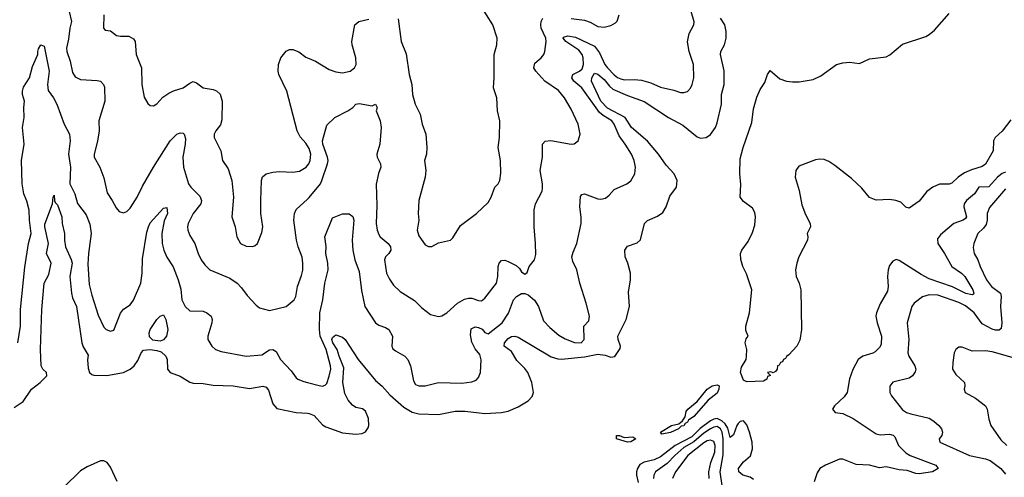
# Model space of a CAD drawing. Header units: inches. Extents: x 2001573 to 2220545, y 644482 to 846830.
# Tile 443 of 656: x 2088263 to 2094203, y 800958 to 803721. Entities that reach past the tile are written whole.
import ezdxf

# ---------------------------------------------------------------- set-up
doc = ezdxf.new("R2010")
doc.units = ezdxf.units.IN
doc.header["$MEASUREMENT"] = 0
doc.layers.add('C0880', color=7, linetype='Continuous')
doc.layers.add('C0890', color=7, linetype='Continuous')

msp = doc.modelspace()

# ---------------------------------------------------------------- linework, layer by layer
at = {"layer": 'C0880', "color": 5}
for points, elevation in [([(2088561.3, 803770), (2088575, 803710), (2088564.4, 803670), (2088557.2, 803602.8), (2088545.8, 803550), (2088547.8, 803530), (2088567, 803470), (2088582, 803402), (2088596.9, 803376.9), (2088630, 803359.7), (2088730, 803353.8), (2088750, 803348.9), (2088767.8, 803330), (2088774.5, 803314.5), (2088777.3, 803230), (2088739.6, 803110), (2088741.2, 803050), (2088731.9, 802988.1), (2088712.9, 802910), (2088712.9, 802890), (2088746, 802830), (2088770, 802766.8), (2088790, 802676.3), (2088820.9, 802630), (2088844, 802584), (2088862.8, 802562.8), (2088890, 802554.9), (2088910, 802562.6), (2088930, 802583.1), (2088972.2, 802650), (2089004.2, 802715.8), (2089069.8, 802830), (2089170, 802989), (2089210, 803030.2), (2089230, 803037.7), (2089250, 803034.9), (2089255.8, 803030), (2089263.2, 803003.2), (2089261.7, 802970), (2089246.1, 802890), (2089250.8, 802830.8), (2089280.7, 802730), (2089294.9, 802710), (2089350, 802654.6), (2089359.7, 802630), (2089356.5, 802610), (2089310.2, 802550), (2089279.6, 802490), (2089274.9, 802470), (2089277.3, 802450), (2089290, 802418), (2089319.6, 802370), (2089339.2, 802310), (2089358.5, 802270), (2089380, 802240), (2089410.2, 802210.2), (2089530, 802159.6), (2089575.8, 802130), (2089601.8, 802101.8), (2089634.7, 802054.7), (2089690, 801996.3), (2089710, 801981.6), (2089770, 801965.5), (2089870, 801988.2), (2089918.7, 802030), (2089929.8, 802050), (2089939.8, 802110), (2089963.6, 802176.4), (2089970.6, 802209.4), (2089971.5, 802251.5), (2089966.4, 802286.4), (2089942, 802350), (2089933.2, 802390), (2089917.7, 802510), (2089920.3, 802550), (2089930, 802574.9), (2090000, 802638.3)], 360), ([(2088770.3, 803750), (2088767.7, 803670), (2088778.8, 803658.8), (2088810, 803654), (2088846.4, 803626.4), (2088870, 803621.2), (2088922.2, 803622.2), (2088950, 803605.5), (2088958.9, 803590), (2088964.7, 803510), (2088997.6, 803430), (2088999.5, 803330), (2089013, 803253), (2089035.9, 803215.9), (2089050, 803202.8), (2089070, 803200.7), (2089090, 803213.4), (2089126.8, 803253.2), (2089162.8, 803277.2), (2089190, 803291.3), (2089250, 803309.2), (2089290, 803338.3), (2089310, 803347.2), (2089330, 803340.3), (2089369.2, 803309.2), (2089430, 803300.2), (2089450, 803291.4), (2089471.8, 803271.8), (2089483.5, 803230), (2089483, 803117), (2089474.6, 803085.4), (2089445.3, 803050), (2089435.6, 803030), (2089436.9, 803010), (2089476.9, 802930), (2089487, 802870), (2089520.3, 802820.3), (2089543.1, 802750), (2089552.2, 802650), (2089542.4, 802530), (2089562, 802470), (2089573, 802410), (2089594.8, 802370), (2089630, 802353), (2089669.5, 802350.5), (2089683.3, 802356.7), (2089698, 802370), (2089723.7, 802436.3), (2089729.7, 802470), (2089716.9, 802550), (2089717.4, 802630), (2089720.7, 802750), (2089727, 802773), (2089750, 802790.4), (2089790, 802801.3), (2089830, 802804.6), (2089910, 802800.2), (2089950, 802807.3), (2089990.4, 802829.6), (2090000, 802840.7)], 380), ([(2088250.6, 801769.4), (2088267, 801870), (2088266.8, 801970), (2088294.2, 802225.8), (2088315, 802370), (2088332.6, 802430), (2088321.9, 802510), (2088319.6, 802570), (2088304.8, 802624.8), (2088286.8, 802670), (2088277, 802730), (2088274.5, 802870), (2088290.6, 802970), (2088279.9, 803070), (2088290.3, 803130), (2088287.4, 803190), (2088291.6, 803230), (2088279.8, 803270), (2088278.7, 803290), (2088286.6, 803313.4), (2088322, 803370), (2088340.9, 803439.1), (2088372.8, 803510), (2088371.2, 803530), (2088375.8, 803544.2), (2088390, 803570.3), (2088410, 803561), (2088440.3, 803410), (2088430.2, 803330), (2088434.1, 803294.1), (2088465.7, 803250), (2088486.7, 803210), (2088530.4, 803090), (2088562.4, 803030), (2088566.4, 802990), (2088556.3, 802910), (2088569.7, 802829.7), (2088566.1, 802730), (2088594.6, 802670), (2088611.7, 802611.7), (2088662.8, 802542.8), (2088685.9, 802485.9), (2088693.1, 802430), (2088677.7, 802310), (2088674.4, 802245.6), (2088681.7, 802121.7), (2088697.2, 802057.2), (2088736.2, 801936.2), (2088770, 801864), (2088784, 801850), (2088810, 801840.3), (2088830, 801846.3), (2088871.8, 801948.2), (2088890, 801973.4), (2088930, 801999.5), (2088950, 802028.2), (2088993.5, 802130), (2089000.9, 802190), (2089003, 802277), (2089030, 802437.3), (2089039.4, 802470), (2089050, 802493.4), (2089130, 802583), (2089150, 802586), (2089154.4, 802550), (2089134.1, 802505.9), (2089120.1, 802430), (2089122, 802370), (2089133.3, 802330), (2089150, 802286.3), (2089188.5, 802228.5), (2089219.8, 802150), (2089234.4, 802094.4), (2089240.8, 802030), (2089260.6, 801990), (2089290, 801963.9), (2089370, 801960.7), (2089392.4, 801950), (2089417.4, 801930), (2089424.4, 801910), (2089422.8, 801890), (2089398, 801810), (2089398.7, 801790), (2089421.1, 801750), (2089444.9, 801730), (2089478.3, 801718.3), (2089630, 801688.9), (2089723.3, 801696.7), (2089770, 801726.9), (2089790, 801729.1), (2089810, 801716.5), (2089837.2, 801670), (2089900, 801600), (2089930, 801558.7), (2089941.6, 801550), (2089976.4, 801536.4), (2090000, 801530.1)], 340), ([(2090000, 802959.3), (2089990, 802975), (2089954.7, 803014.7), (2089936.2, 803050), (2089875, 803290), (2089826.6, 803390), (2089822.4, 803410), (2089824.2, 803450), (2089838.3, 803490), (2089870, 803530.3), (2089890, 803540.4), (2089910, 803541.3), (2089946.5, 803526.5), (2089990, 803494), (2090000, 803489.8)], 380), ([(2088230, 801378.4), (2088284.2, 801415.8), (2088334.6, 801490), (2088385.8, 801530), (2088427.4, 801570), (2088423.5, 801590), (2088402, 801610), (2088391.7, 801630), (2088388.3, 801730), (2088395.3, 801970), (2088410.8, 802129.2), (2088437.7, 802182.3), (2088452.7, 802250), (2088423.7, 802310), (2088435.7, 802370), (2088414.2, 802470), (2088414.6, 802485.4), (2088460.9, 802610), (2088464, 802650), (2088470, 802662), (2088473, 802630), (2088477.5, 802617.5), (2088490, 802604), (2088516.9, 802530), (2088518.6, 802490), (2088534, 802430), (2088533, 802390), (2088538.2, 802350), (2088573.6, 802273.6), (2088579.6, 802250), (2088565.9, 802170), (2088575.3, 802070), (2088582, 802042), (2088605, 801990), (2088637.4, 801770), (2088645.9, 801745.9), (2088675.1, 801695.1), (2088672.1, 801668), (2088676.8, 801616.8), (2088684.7, 801590), (2088698.8, 801578.8), (2088710, 801574), (2088788, 801572), (2088890, 801591.3), (2088930, 801611.1), (2088953.5, 801630), (2088976.5, 801663.5), (2088995.4, 801710), (2089010, 801724.6), (2089050, 801730.2), (2089090, 801724.3), (2089116.3, 801716.3), (2089145.2, 801690), (2089152.4, 801670), (2089155.2, 801610), (2089170, 801590.3), (2089230, 801567.6), (2089290, 801531.5), (2089310, 801525.4), (2089370, 801523.8), (2089430, 801514.2), (2089550, 801509.2), (2089650, 801493.6), (2089730, 801507.4), (2089750, 801501.1), (2089763.6, 801483.6), (2089790, 801402), (2089813.5, 801373.5), (2089930, 801348.2), (2090000, 801344.2)], 320), ([(2088851.4, 800931.4), (2088810, 801018), (2088790, 801047.8), (2088770, 801056.6), (2088750, 801056.2), (2088670, 801020.5), (2088630, 800996.2), (2088530, 800898.1)], 320)]:
    msp.add_lwpolyline(points, dxfattribs=dict(at, elevation=elevation))
at = {"layer": 'C0880', "color": 5, "elevation": 320}
msp.add_lwpolyline([(2089110, 801780.4), (2089066.3, 801786.3), (2089045.8, 801805.8), (2089042.9, 801830), (2089050, 801850.3), (2089090, 801910.3), (2089110, 801930.7), (2089130, 801938.8), (2089143.8, 801910), (2089157.4, 801850), (2089148.7, 801810), (2089130, 801788.3)], close=True, dxfattribs=at)
at = {"layer": 'C0890', "color": 5}
for points, elevation in [([(2090546.8, 803726.8), (2090563.6, 803590), (2090594.8, 803514.8), (2090612.6, 803390), (2090627.9, 803330), (2090631.7, 803270), (2090649, 803210), (2090678, 803150), (2090691.1, 803091.1), (2090712.9, 803030), (2090719.6, 802950), (2090716.5, 802910), (2090705.5, 802870), (2090713.7, 802810), (2090708.7, 802770), (2090670.4, 802630), (2090666, 802550), (2090670.5, 802509.5), (2090660.5, 802450), (2090670, 802416), (2090710, 802361), (2090730, 802351), (2090750, 802351), (2090790, 802374), (2090862, 802390), (2090876.6, 802403.4), (2090922, 802478), (2091019.5, 802550), (2091090, 802618), (2091107.1, 802650), (2091129.7, 802710.3), (2091150, 802730.8), (2091158.7, 802750), (2091165.4, 802794.6), (2091163.1, 802870), (2091149.6, 802950), (2091156.9, 803010), (2091159.7, 803110), (2091145.6, 803170), (2091142, 803250), (2091120.5, 803310), (2091126, 803370), (2091125.6, 803510), (2091140.7, 803570), (2091143.6, 803610), (2091117.7, 803690), (2091040.3, 803810)], 380), ([(2090000, 801530.1), (2090070, 801511.5), (2090090, 801507.4), (2090106.1, 801513.9), (2090115, 801525), (2090130, 801568), (2090140.2, 801610), (2090138.7, 801630), (2090111.1, 801730), (2090076.1, 801810), (2090071.2, 801850), (2090072.9, 801950), (2090090.7, 802030), (2090103.7, 802130), (2090123.1, 802210), (2090121.3, 802250), (2090110.4, 802310), (2090112.1, 802352.1), (2090104.5, 802410), (2090150, 802524), (2090210.9, 802549.1), (2090250, 802548.2), (2090272.9, 802532.9), (2090278.7, 802510), (2090269.4, 802390.6), (2090272.6, 802330), (2090285, 802270), (2090310, 802200.7), (2090325.3, 802085.3), (2090345.7, 801990), (2090410.1, 801890.2), (2090430, 801876.5), (2090470, 801862.2), (2090490.3, 801850), (2090511.1, 801810), (2090507.2, 801750), (2090514.4, 801734.4), (2090530, 801720.9), (2090586.7, 801690), (2090605.5, 801670), (2090620.6, 801630), (2090639.4, 801539.4), (2090650, 801518), (2090670, 801510.2), (2090710, 801510.2), (2090790, 801529.2), (2090930, 801527), (2090990, 801533.8), (2091016.2, 801543.8), (2091030, 801561.3), (2091042.3, 801590), (2091046.2, 801666.2), (2091038.9, 801698.9), (2091010, 801732.9), (2090990, 801774.7), (2090982, 801818), (2090986.5, 801853.5), (2091010, 801866), (2091030, 801862.5), (2091052.1, 801852.1), (2091070, 801832), (2091090, 801823.7), (2091173.3, 801890), (2091211.2, 801948.8), (2091241.7, 802030), (2091259.8, 802050), (2091290, 802067.3), (2091310, 802068.6), (2091330, 802059.8), (2091368.2, 802028.2), (2091392.6, 801990), (2091422.7, 801902.7), (2091461.3, 801861.3), (2091515.5, 801815.5), (2091553.7, 801793.7), (2091610, 801771.3), (2091650, 801770.3), (2091668.3, 801790), (2091667.2, 801870), (2091697.2, 801902.7), (2091700.4, 801930), (2091681.5, 802010), (2091641.5, 802130), (2091625, 802210), (2091601, 802261), (2091595, 802290), (2091602.1, 802317.9), (2091625.1, 802370), (2091649.6, 802490.4), (2091651, 802529), (2091641.5, 802590), (2091646.4, 802653.6), (2091653.6, 802666.4), (2091670, 802670.3), (2091750, 802639.7), (2091770, 802637.6), (2091796.8, 802643.2), (2091819, 802661), (2091850, 802696.5), (2091926.6, 802730), (2091950, 802747.2), (2091974.2, 802790), (2091977.6, 802830), (2091969.8, 802870), (2091953.1, 802910), (2091916.4, 802970), (2091879, 803019), (2091850.4, 803090), (2091836.3, 803110), (2091782.5, 803142.5), (2091761.4, 803161.4), (2091653.5, 803310), (2091605.9, 803350), (2091593.2, 803370), (2091599.3, 803390), (2091640.4, 803410), (2091655.6, 803424.4), (2091663.9, 803450), (2091663, 803490), (2091656.3, 803510), (2091636.8, 803536.8), (2091557.2, 803590), (2091541.4, 803610), (2091544, 803616), (2091570, 803623.3), (2091615.7, 803615.7), (2091730, 803560.3), (2091761.5, 803521.5), (2091793.4, 803450), (2091809.6, 803430), (2091850, 803388.3), (2091870, 803372.6), (2091890, 803364), (2091910, 803358.9), (2091970, 803360.6), (2092015, 803355), (2092070, 803338.9), (2092130, 803313.8), (2092210, 803296), (2092250, 803282), (2092270, 803281.3), (2092292.6, 803287.4), (2092310, 803306.8), (2092320.5, 803330), (2092329.8, 803370.2), (2092328.7, 803450), (2092302, 803530), (2092292.8, 803587.2), (2092302, 803638), (2092329.7, 803690), (2092332.1, 803707.9), (2092314.5, 803770)], 340), ([(2090000, 802638.3), (2090010, 802647.3), (2090077, 802730), (2090086.4, 802750), (2090120.7, 802850), (2090122.9, 802870), (2090120.2, 802890), (2090091.9, 802970), (2090090.5, 802989.5), (2090116.3, 803083.7), (2090163.7, 803130), (2090242.7, 803170), (2090273.2, 803190), (2090290, 803211), (2090310, 803214.8), (2090390, 803201), (2090410.4, 803210.4), (2090418.8, 803190), (2090413, 803170), (2090438, 803110), (2090443, 803070), (2090435.3, 802970), (2090417.6, 802910), (2090419.1, 802890), (2090438.7, 802850), (2090441.3, 802830), (2090426.7, 802793.3), (2090412.8, 802727.2), (2090418.1, 802598.1), (2090413.6, 802490), (2090419.8, 802450), (2090430, 802423.6), (2090438.5, 802410), (2090485, 802370), (2090500.2, 802350), (2090502.8, 802330), (2090490.3, 802310), (2090468.9, 802290), (2090463.2, 802270), (2090476.5, 802190), (2090493.3, 802153.3), (2090517.1, 802117.1), (2090559.1, 802079.1), (2090645, 802025), (2090690, 801981.6), (2090741.7, 801941.7), (2090790, 801928), (2090810, 801933.4), (2090839, 801950), (2090904.5, 802010), (2090946.9, 802033.1), (2090970, 802039.7), (2090990, 802039.6), (2091030, 802025.7), (2091050, 802024.2), (2091070, 802039.5), (2091138.9, 802130), (2091148.2, 802170), (2091149.2, 802230.8), (2091155.6, 802250), (2091170, 802266.3), (2091190, 802268), (2091210, 802261.6), (2091257.7, 802237.7), (2091278.6, 802218.6), (2091290, 802199.1), (2091310, 802183.8), (2091324.8, 802195.2), (2091337, 802230), (2091369.6, 802270.4), (2091376.3, 802303.7), (2091375.4, 802370), (2091366, 802470), (2091367.3, 802572.7), (2091374.3, 802610), (2091414.1, 802685.9), (2091417.5, 802702.5), (2091417.7, 802730), (2091402, 802810), (2091416.8, 802890), (2091416.2, 802970), (2091432.8, 802987.2), (2091467.7, 802992.3), (2091590, 802968.8), (2091607.7, 802972.3), (2091632, 802990), (2091643.6, 803030), (2091632.6, 803090), (2091590, 803180.7), (2091549.8, 803250), (2091513.7, 803293.7), (2091431, 803350), (2091376.8, 803410), (2091365, 803430), (2091370, 803458.4), (2091410, 803490.3), (2091425.3, 803510), (2091431.8, 803530), (2091439.4, 803590), (2091437.5, 803610), (2091409, 803670), (2091406.3, 803690), (2091409.9, 803710.1), (2091418.9, 803730)], 360), ([(2090000, 801344.2), (2090010, 801343.6), (2090038.6, 801330), (2090090, 801274.8), (2090110, 801262.4), (2090210, 801227.1), (2090290, 801218.2), (2090330, 801221.5), (2090350, 801232.9), (2090364.6, 801255.4), (2090369.2, 801270.8), (2090367.1, 801312.8), (2090350, 801357.8), (2090330.5, 801370.5), (2090290, 801379.4), (2090270, 801392.5), (2090244, 801424), (2090224.2, 801464.2), (2090211.7, 801530), (2090219, 801619), (2090190, 801688.4), (2090178.4, 801730), (2090152.2, 801770), (2090147, 801790), (2090150, 801802.4), (2090170, 801818), (2090210, 801804.6), (2090225.7, 801790), (2090304.7, 801670), (2090410, 801541.3), (2090448.9, 801508.9), (2090496.5, 801456.5), (2090580.5, 801380.5), (2090630, 801350.1), (2090670, 801341.7), (2090790, 801336.3), (2090890, 801357.2), (2090950, 801356.9), (2091070, 801342.6), (2091169.5, 801349.5), (2091210, 801357.5), (2091270, 801383.3), (2091330, 801420.4), (2091354.2, 801445.8), (2091361.9, 801470), (2091353.6, 801530), (2091328.2, 801590), (2091310, 801615.7), (2091262.5, 801662.5), (2091230, 801717), (2091185.1, 801750), (2091187.3, 801770), (2091210, 801795.3), (2091230, 801808.7), (2091250, 801810.8), (2091270, 801804.7), (2091470, 801685.5), (2091510, 801672.2), (2091531, 801671), (2091670, 801686.1), (2091750, 801700.8), (2091796.1, 801696.1), (2091830, 801683.8), (2091853.5, 801686.5), (2091884.9, 801735.1), (2091887, 801750), (2091873.3, 801790), (2091871.6, 801810), (2091922.8, 801910), (2091942, 801990), (2091935.1, 802075.1), (2091947.2, 802150), (2091947.4, 802190), (2091931.5, 802251.5), (2091916.4, 802290), (2091913.3, 802330), (2091930, 802353.4), (2091987.3, 802372.7), (2092007.8, 802392.2), (2092031.8, 802490), (2092051.1, 802508.9), (2092110, 802533.7), (2092142.9, 802557.1), (2092164.2, 802590), (2092185.1, 802654.9), (2092225.2, 802710), (2092229.3, 802750), (2092211.3, 802790), (2092163, 802843), (2092116.9, 802910), (2092050, 802986.9), (2091954.2, 803070), (2091915.8, 803130), (2091810, 803186.6), (2091768.3, 803230), (2091713.7, 803350), (2091714.9, 803370), (2091730, 803398.8), (2091750, 803392.5), (2091790, 803360.9), (2091820.6, 803320.6), (2091841.3, 803301.3), (2091930, 803262.9), (2092030, 803227), (2092177.2, 803130), (2092263.4, 803083.4), (2092350, 803013.6), (2092370, 803005.1), (2092403.7, 803010), (2092430, 803027.6), (2092460.3, 803070), (2092470, 803097.3), (2092497.4, 803210), (2092497.7, 803270), (2092512.3, 803330), (2092512.5, 803412.5), (2092491.6, 803510), (2092493.5, 803530), (2092516, 803570), (2092524.4, 803610), (2092525.3, 803650), (2092516.3, 803690), (2092491, 803730)], 320), ([(2090000, 803489.8), (2090047.7, 803470), (2090130, 803420.3), (2090170, 803406.5), (2090210, 803400.3), (2090257.2, 803410), (2090282.9, 803430), (2090292.8, 803450), (2090291, 803491), (2090268.3, 803570), (2090266.6, 803590), (2090285.2, 803690), (2090309.6, 803710.4), (2090370, 803724.9)], 380), ([(2091590, 803727.5), (2091670, 803718.5), (2091705.5, 803705.5), (2091750, 803679.6), (2091790, 803675.3), (2091830, 803685.5), (2091857.2, 803702.8), (2091867, 803713), (2091879.3, 803750)], 360), ([(2094243.7, 803116.3), (2094190, 803048.2), (2094149.1, 803010), (2094138.8, 802990), (2094136.5, 802930), (2094090, 802848.1), (2094070, 802833.8), (2094005.5, 802814.4), (2093964.2, 802795.8), (2093924.1, 802770), (2093886, 802734), (2093870, 802728.3), (2093812.9, 802727.1), (2093771.2, 802708.8), (2093735.8, 802684.2), (2093690, 802624.4), (2093630, 802582.9), (2093610, 802589.7), (2093578.5, 802618.5), (2093549.4, 802629.4), (2093510, 802636.1), (2093430, 802630.8), (2093390, 802647.2), (2093343.2, 802703.2), (2093282, 802762), (2093180.5, 802840.5), (2093144.2, 802864.2), (2093116.3, 802876.3), (2093090, 802879.6), (2093064.6, 802875.4), (2092964.4, 802835.6), (2092944.7, 802810), (2092942.5, 802770), (2092966, 802690), (2092982.5, 802602.5), (2093004.1, 802544.1), (2093033, 802490), (2093033.4, 802470), (2093014, 802430), (2093018.8, 802410), (2093016, 802390), (2092964, 802290), (2092950.6, 802250), (2092944, 802210), (2092947.3, 802170), (2092966.4, 802130), (2092975.5, 802090), (2092979.3, 801850), (2092970, 801786), (2092952, 801750), (2092903.5, 801696.5), (2092890, 801688), (2092884, 801676), (2092872, 801670), (2092866, 801654), (2092854, 801650), (2092845.4, 801634.6), (2092834, 801630), (2092832, 801610), (2092823.6, 801596.4), (2092808, 801588), (2092794, 801594), (2092774, 801590), (2092792, 801572), (2092774.4, 801565.6), (2092770.5, 801550), (2092750, 801537.6), (2092650, 801534), (2092630, 801544.7), (2092611.1, 801590), (2092617.3, 801622.7), (2092645.2, 801670), (2092648.7, 801688.7), (2092649, 801730), (2092639, 801770), (2092645.6, 801794.4), (2092658, 801810), (2092644.5, 801844.5), (2092642.9, 801870), (2092667, 801950), (2092680.9, 802090), (2092647.2, 802187.2), (2092625.6, 802230), (2092613.7, 802273.7), (2092612, 802310), (2092618.8, 802330), (2092658, 802382), (2092683.5, 802436.5), (2092698.8, 802481.2), (2092703.2, 802530), (2092697.6, 802557.6), (2092683.1, 802583.1), (2092630, 802623.4), (2092609.4, 802650), (2092614.6, 802725.4), (2092608.3, 802790), (2092610, 802881), (2092626.9, 802950), (2092679.6, 803100.4), (2092690, 803182.8), (2092710, 803253), (2092730, 803300.4), (2092759.1, 803340.9), (2092774.5, 803390), (2092790, 803414), (2092850, 803364.9), (2092890, 803350.7), (2092925.8, 803345.8), (2092966.2, 803346.2), (2093050, 803360.3), (2093096.9, 803383.1), (2093190, 803450.8), (2093230, 803460.7), (2093270, 803464), (2093330, 803457.3), (2093390, 803485.7), (2093490, 803496.5), (2093511.7, 803508.3), (2093590, 803574.3), (2093730, 803620.6), (2093749.3, 803630.7), (2093782.2, 803657.8), (2093870, 803759.2)], 280), ([(2090000, 802840.7), (2090008, 802850), (2090016.1, 802870), (2090019, 802910), (2090010, 802943.5), (2090000, 802959.3)], 380), ([(2094210, 802800.9), (2094190, 802793.2), (2094161.5, 802770), (2094110, 802711.8), (2094050, 802709.8), (2094023.6, 802670), (2093975.5, 802630), (2093961.9, 802610), (2093958.4, 802590), (2093975.5, 802530), (2093970, 802520.9), (2093956, 802510), (2093899.7, 802490), (2093817.8, 802422.2), (2093801.3, 802398.7), (2093801.5, 802370), (2093842.2, 802310), (2093886.1, 802230), (2093944.8, 802190), (2093964.8, 802170), (2094013.5, 802090), (2094019.7, 802070), (2094017.2, 802062.8), (2094010, 802058.7), (2093971.7, 802068.3), (2093890, 802107.7), (2093750, 802156.4), (2093702.1, 802182.1), (2093570, 802267.6), (2093550, 802272), (2093530, 802263.7), (2093510, 802237.2), (2093503.2, 802210), (2093498.8, 802170), (2093502.3, 802110), (2093497.9, 802082.1), (2093454.5, 802005.5), (2093431.8, 801950), (2093428.9, 801931.1), (2093435.6, 801890), (2093462.2, 801810), (2093459.6, 801760.4), (2093450, 801741.6), (2093424.1, 801715.9), (2093410, 801707.6), (2093350, 801689), (2093320.8, 801670), (2093290, 801609.4), (2093270, 801552.7), (2093254.7, 801470), (2093236.7, 801443.3), (2093179.1, 801390), (2093166, 801370), (2093182, 801350), (2093230, 801342.6), (2093292.2, 801312.2), (2093430, 801220.2), (2093454.6, 801214.6), (2093510, 801217.7), (2093533.2, 801213.1), (2093543, 801203), (2093564, 801150), (2093610, 801104.6), (2093635.6, 801090), (2093790.8, 801030), (2093804.9, 801010), (2093770, 800989.9), (2093690, 800978.5), (2093670, 800980.7), (2093617.8, 800997.8), (2093570, 801003.2), (2093490, 801020.3), (2093450, 801015.7), (2093390.5, 801030.5), (2093310, 801034.9), (2093230, 801066.8), (2093210, 801067.5), (2093124, 801030), (2093091.3, 801010), (2093074.4, 800985.6), (2093055.8, 800930)], 320), ([(2094210, 802699.5), (2094113.5, 802586.5), (2094100.2, 802550), (2094100.1, 802510), (2094094.7, 802485.3), (2094078.7, 802461.3), (2094043.6, 802430), (2094019.5, 802370), (2094015.1, 802344.9), (2094020.7, 802310), (2094043.9, 802270), (2094057.2, 802230), (2094096.6, 802150), (2094125.6, 802110), (2094181.2, 802070), (2094184.8, 802050), (2094179.8, 801990), (2094188.9, 801890), (2094183.5, 801856.5), (2094173, 801847), (2094150, 801846.6), (2094130, 801851.9), (2094070, 801883.7), (2094021.3, 801950), (2093970, 801992.8), (2093930, 802014.1), (2093803.3, 802056.6), (2093750, 802059.1), (2093710, 802048.1), (2093659.6, 802010), (2093644.7, 801990), (2093616.9, 801890), (2093627.3, 801790), (2093621.7, 801710), (2093628.1, 801690), (2093663.2, 801630), (2093669.1, 801610), (2093665.9, 801594.1), (2093649.2, 801570.8), (2093630, 801555.8), (2093530, 801531.2), (2093512, 801508), (2093513.7, 801470), (2093523.7, 801450), (2093590, 801365.7), (2093613, 801350), (2093640, 801340), (2093750, 801314.2), (2093777.5, 801297.5), (2093809.1, 801270), (2093823.9, 801250), (2093830.3, 801230), (2093826.7, 801210), (2093810.5, 801190), (2093814, 801170), (2093994, 801090), (2094090, 801069.6), (2094118.3, 801058.3), (2094181.7, 801010), (2094210, 800975.9)], 340), ([(2094250, 801681.1), (2094130, 801715.6), (2094090, 801721.6), (2094010, 801720.3), (2093950, 801743.5), (2093930, 801744.2), (2093911.4, 801728.6), (2093901.7, 801710), (2093892.1, 801650), (2093891.1, 801610), (2093910, 801578.5), (2093963.1, 801530), (2093965.5, 801510), (2093960.7, 801490), (2093967.3, 801470), (2094030, 801436.5), (2094090.3, 801390), (2094100.8, 801370), (2094109.2, 801309.2), (2094122.3, 801270), (2094183.2, 801183.2), (2094218.9, 801150)], 360), ([(2092690, 800944.6), (2092670, 800958.2), (2092626, 800970), (2092601, 800990), (2092599.6, 801010), (2092603.3, 801016.7), (2092629, 801051), (2092671.7, 801088.3), (2092684.3, 801130), (2092682.3, 801170), (2092666.4, 801230), (2092650, 801274.8), (2092630, 801298.7), (2092610, 801294.4), (2092598.1, 801281.9), (2092589.6, 801270), (2092570, 801213.5), (2092550, 801198.3), (2092534.3, 801254.3), (2092519.7, 801279.7), (2092499.2, 801299.2), (2092470, 801312.1), (2092450, 801309.5), (2092430, 801299.3), (2092368.6, 801251.4), (2092318, 801202), (2092217.7, 801150), (2092130, 801080.4), (2092090, 801062.3), (2092030.1, 801049.9), (2092005.3, 801034.7), (2091989.4, 801010.6), (2091985.1, 800990), (2091984.7, 800970), (2091993.3, 800926.7)], 320), ([(2092514.1, 800825.9), (2092488.9, 800990), (2092506.9, 801093.1), (2092507.7, 801190), (2092500.1, 801230), (2092491.3, 801250), (2092470, 801263.5), (2092450, 801260.5), (2092430, 801251), (2092390, 801224.5), (2092330, 801171.9), (2092270, 801137.7), (2092215.3, 801090), (2092170, 801041.7), (2092099.5, 800990), (2092088.9, 800970), (2092087.3, 800950)], 340), ([(2092423.5, 800950), (2092421.5, 800990), (2092433.7, 801046.3), (2092456.4, 801110), (2092458.7, 801150), (2092450, 801174.6), (2092430, 801182.1), (2092410, 801177.6), (2092390, 801165.4), (2092294.5, 801090), (2092219.9, 800990), (2092202.1, 800950)], 360)]:
    msp.add_lwpolyline(points, dxfattribs=dict(at, elevation=elevation))
at = {"layer": 'C0890', "color": 5, "elevation": 280}
for points in [[(2092138, 801218), (2092129.3, 801229.3), (2092195.1, 801270), (2092238.7, 801281.3), (2092261.4, 801298.6), (2092277.8, 801322.2), (2092284.7, 801355.3), (2092293.6, 801370), (2092350, 801414.9), (2092409.8, 801490.2), (2092441.6, 801510), (2092470, 801515.7), (2092482, 801510), (2092480.5, 801490), (2092470, 801465.8), (2092416.9, 801423.1), (2092330, 801325.4), (2092298, 801302), (2092292.5, 801290), (2092277.5, 801282.5), (2092270, 801269.2), (2092254.5, 801265.5), (2092237, 801250), (2092190, 801229.1)], [(2091910, 801197.6), (2091962.8, 801202.8), (2091980.5, 801190), (2091950, 801171.6), (2091930, 801169.9), (2091862.7, 801190), (2091864, 801210), (2091882, 801210)]]:
    msp.add_lwpolyline(points, close=True, dxfattribs=at)

doc.saveas('drawing.dxf')
